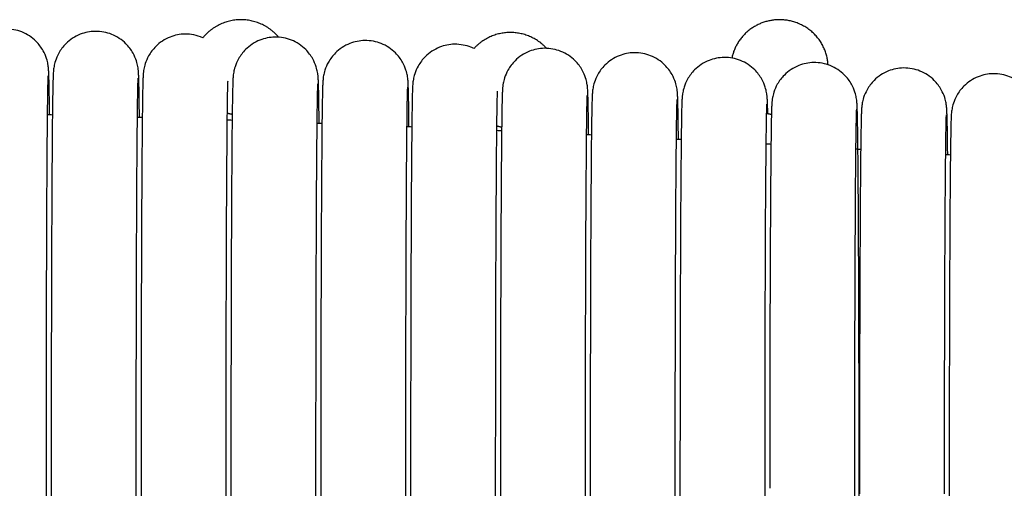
# Model space of a CAD drawing. Header units: millimetres. Extents: x -31695 to -19845, y -5614 to 7253.
# Tile 413 of 432: x -22166 to -22126, y 5534 to 5553. Entities that reach past the tile are written whole.
import ezdxf

# ---------------------------------------------------------------- set-up
doc = ezdxf.new("R2010")
doc.units = ezdxf.units.MM
doc.layers.add('2d', color=7, linetype='Continuous', true_color=0x000000)

msp = doc.modelspace()

# ---------------------------------------------------------------- linework, layer by layer
at = {"layer": '2d', "linetype": 'Continuous', "lineweight": -3}
for points, weights, knots in [([(-22155.523, 5552.129), (-22156.123, 5552.848), (-22157.072, 5552.848), (-22158.036, 5552.848), (-22158.637, 5552.11)], [0.855718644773, 0.835746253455, 1, 0.833517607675, 0.856294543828], [0.7662981, 0.7662981, 0.7662981, 0.9424778, 0.9424778, 1.1210479, 1.1210479, 1.1210479]), ([(-22132.912, 5550.996), (-22133.013, 5552.848), (-22134.909, 5552.848), (-22136.552, 5552.848), (-22136.871, 5551.272)], [0.979000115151, 0.718012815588, 1, 0.746140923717, 0.932335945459], [0.6400164, 0.6400164, 0.6400164, 0.9424778, 0.9424778, 1.2147688, 1.2147688, 1.2147688]), ([(-22144.497, 5551.672), (-22145.093, 5552.323), (-22145.986, 5552.323), (-22146.887, 5552.323), (-22147.484, 5551.662)], [0.854187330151, 0.843918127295, 1, 0.842737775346, 0.854352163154], [0.7750633, 0.7750633, 0.7750633, 0.9424778, 0.9424778, 1.1111583, 1.1111583, 1.1111583])]:
    msp.add_rational_spline(points, weights, degree=2, knots=knots, dxfattribs=at)
for points, knots in [([(-22164.95, 5548.934), (-22164.953, 5549.195), (-22164.956, 5549.43), (-22164.964, 5550.021), (-22164.97, 5550.303), (-22164.978, 5550.578), (-22164.98, 5550.632), (-22164.985, 5550.731), (-22164.988, 5550.799), (-22164.997, 5550.892), (-22165.002, 5550.943), (-22165.029, 5551.09), (-22165.045, 5551.163), (-22165.107, 5551.356), (-22165.156, 5551.47), (-22165.291, 5551.712), (-22165.39, 5551.843), (-22165.503, 5551.956), (-22165.672, 5552.125), (-22165.874, 5552.258), (-22166.302, 5552.428), (-22166.521, 5552.469), (-22166.773, 5552.469), (-22166.983, 5552.465), (-22167.19, 5552.424), (-22167.608, 5552.258), (-22167.81, 5552.125), (-22167.979, 5551.956), (-22168.093, 5551.843), (-22168.191, 5551.712), (-22168.327, 5551.47), (-22168.376, 5551.356), (-22168.438, 5551.163), (-22168.454, 5551.09), (-22168.481, 5550.943), (-22168.485, 5550.892), (-22168.494, 5550.798), (-22168.498, 5550.73), (-22168.503, 5550.631), (-22168.505, 5550.577), (-22168.513, 5550.302), (-22168.518, 5550.02), (-22168.535, 5548.835), (-22168.546, 5547.642), (-22168.554, 5546.115), (-22168.571, 5543.151), (-22168.58, 5539.141), (-22168.58, 5534.968), (-22168.58, 5530.794), (-22168.571, 5526.784), (-22168.554, 5523.821), (-22168.546, 5522.295), (-22168.535, 5521.101), (-22168.518, 5519.917), (-22168.513, 5519.635), (-22168.505, 5519.361), (-22168.503, 5519.307), (-22168.498, 5519.208), (-22168.494, 5519.139), (-22168.485, 5519.046), (-22168.481, 5518.995), (-22168.454, 5518.848), (-22168.438, 5518.775), (-22168.376, 5518.582), (-22168.327, 5518.468), (-22168.191, 5518.226), (-22168.093, 5518.096), (-22167.979, 5517.982), (-22167.81, 5517.813), (-22167.608, 5517.68), (-22167.181, 5517.511), (-22166.962, 5517.469), (-22166.71, 5517.469), (-22166.5, 5517.473), (-22166.292, 5517.515), (-22165.874, 5517.68), (-22165.672, 5517.813), (-22165.503, 5517.982), (-22165.39, 5518.096), (-22165.291, 5518.226), (-22165.156, 5518.468), (-22165.107, 5518.582), (-22165.045, 5518.775), (-22165.029, 5518.848), (-22165.002, 5518.996), (-22164.997, 5519.047), (-22164.988, 5519.14), (-22164.984, 5519.208), (-22164.98, 5519.307), (-22164.978, 5519.361), (-22164.97, 5519.636), (-22164.964, 5519.918), (-22164.956, 5520.487), (-22164.953, 5520.695), (-22164.951, 5520.924)], [-37.03825, -37.03825, -37.03825, -37.03825, -35.348113, -35.348113, -32.257505, -32.257505, -31.248718, -31.248718, -30.435299, -30.435299, -29.931752, -29.931752, -29.585865, -29.585865, -29.18645, -29.18645, -28.655957, -28.655957, -28.655957, -27.934054, -27.934054, -27.237592, -27.237592, -27.237592, -26.604135, -26.604135, -25.882445, -25.882445, -25.882445, -25.353362, -25.353362, -24.955008, -24.955008, -24.61004, -24.61004, -24.104718, -24.104718, -23.292803, -23.292803, -22.283607, -22.283607, -19.191131, -19.191131, -12.698697, -12.698697, -12.698697, 0, 0, 0, 12.698698, 12.698698, 12.698698, 19.187054, 19.187054, 22.277662, 22.277662, 23.286449, 23.286449, 24.099868, 24.099868, 24.603415, 24.603415, 24.949302, 24.949302, 25.348717, 25.348717, 25.87921, 25.87921, 25.87921, 26.601113, 26.601113, 27.297575, 27.297575, 27.297575, 27.931032, 27.931032, 28.652722, 28.652722, 28.652722, 29.181805, 29.181805, 29.580159, 29.580159, 29.925127, 29.925127, 30.430449, 30.430449, 31.242364, 31.242364, 32.25156, 32.25156, 35.344036, 35.344036, 36.855599, 36.855599, 36.855599, 36.855599]), ([(-22161.251, 5548.831), (-22161.254, 5549.094), (-22161.257, 5549.331), (-22161.265, 5549.923), (-22161.271, 5550.205), (-22161.279, 5550.48), (-22161.281, 5550.534), (-22161.286, 5550.633), (-22161.29, 5550.701), (-22161.298, 5550.794), (-22161.303, 5550.845), (-22161.33, 5550.992), (-22161.346, 5551.065), (-22161.408, 5551.258), (-22161.457, 5551.372), (-22161.593, 5551.614), (-22161.691, 5551.745), (-22161.805, 5551.858), (-22161.973, 5552.027), (-22162.176, 5552.16), (-22162.603, 5552.33), (-22162.822, 5552.371), (-22163.074, 5552.371), (-22163.284, 5552.367), (-22163.492, 5552.326), (-22163.91, 5552.16), (-22164.112, 5552.027), (-22164.281, 5551.858), (-22164.394, 5551.745), (-22164.493, 5551.614), (-22164.628, 5551.372), (-22164.677, 5551.258), (-22164.739, 5551.065), (-22164.755, 5550.992), (-22164.782, 5550.844), (-22164.787, 5550.794), (-22164.796, 5550.7), (-22164.799, 5550.632), (-22164.804, 5550.533), (-22164.806, 5550.479), (-22164.814, 5550.204), (-22164.82, 5549.922), (-22164.837, 5548.737), (-22164.847, 5547.544), (-22164.856, 5546.017), (-22164.872, 5543.053), (-22164.882, 5539.043), (-22164.882, 5534.87)], [72.023126, 72.023126, 72.023126, 72.023126, 73.722221, 73.722221, 76.812828, 76.812828, 77.821616, 77.821616, 78.635035, 78.635035, 79.138582, 79.138582, 79.484469, 79.484469, 79.883884, 79.883884, 80.414377, 80.414377, 80.414377, 81.13628, 81.13628, 81.832742, 81.832742, 81.832742, 82.466199, 82.466199, 83.187889, 83.187889, 83.187889, 83.716972, 83.716972, 84.115326, 84.115326, 84.460294, 84.460294, 84.965616, 84.965616, 85.777531, 85.777531, 86.786727, 86.786727, 89.879203, 89.879203, 96.371637, 96.371637, 96.371637, 109.070334, 109.070334, 109.070334, 109.070334]), ([(-22158.637, 5552.11), (-22158.905, 5552.218), (-22159.124, 5552.259), (-22159.376, 5552.259), (-22159.586, 5552.255), (-22159.793, 5552.214), (-22160.211, 5552.048), (-22160.413, 5551.915), (-22160.582, 5551.746), (-22160.696, 5551.633), (-22160.794, 5551.502), (-22160.93, 5551.26), (-22160.979, 5551.146), (-22161.041, 5550.953), (-22161.057, 5550.88), (-22161.084, 5550.733), (-22161.088, 5550.682), (-22161.097, 5550.588), (-22161.101, 5550.52), (-22161.106, 5550.421), (-22161.108, 5550.367), (-22161.116, 5550.092), (-22161.121, 5549.81), (-22161.138, 5548.625), (-22161.149, 5547.432), (-22161.157, 5545.905), (-22161.174, 5542.941), (-22161.183, 5538.932), (-22161.183, 5534.758), (-22161.183, 5530.584), (-22161.174, 5526.574), (-22161.157, 5523.611), (-22161.149, 5522.085), (-22161.138, 5520.891), (-22161.121, 5519.707), (-22161.116, 5519.425), (-22161.108, 5519.151), (-22161.106, 5519.097), (-22161.101, 5518.998), (-22161.097, 5518.929), (-22161.088, 5518.836), (-22161.084, 5518.785), (-22161.057, 5518.638), (-22161.041, 5518.565), (-22160.979, 5518.372), (-22160.93, 5518.258), (-22160.794, 5518.016), (-22160.696, 5517.886), (-22160.582, 5517.772), (-22160.413, 5517.603), (-22160.211, 5517.47), (-22159.784, 5517.301), (-22159.565, 5517.259), (-22159.313, 5517.259), (-22159.103, 5517.263), (-22158.895, 5517.305), (-22158.621, 5517.413), (-22158.544, 5517.45), (-22158.471, 5517.493)], [-28.002198, -28.002198, -28.002198, -28.002198, -27.304891, -27.304891, -27.304891, -26.670664, -26.670664, -25.948098, -25.948098, -25.948098, -25.418372, -25.418372, -25.019535, -25.019535, -24.674148, -24.674148, -24.168212, -24.168212, -23.355312, -23.355312, -22.34489, -22.34489, -19.248659, -19.248659, -12.748342, -12.748342, -12.748342, -0.034226, -0.034226, -0.034226, 12.679891, 12.679891, 12.679891, 19.176125, 19.176125, 22.270485, 22.270485, 23.280498, 23.280498, 24.094905, 24.094905, 24.599063, 24.599063, 24.94537, 24.94537, 25.34527, 25.34527, 25.876407, 25.876407, 25.876407, 26.599187, 26.599187, 27.296494, 27.296494, 27.296494, 27.93072, 27.93072, 28.187796, 28.187796, 28.187796, 28.187796]), ([(-22153.855, 5548.585), (-22153.858, 5548.851), (-22153.861, 5549.091), (-22153.869, 5549.685), (-22153.875, 5549.967), (-22153.883, 5550.242), (-22153.885, 5550.296), (-22153.89, 5550.395), (-22153.893, 5550.463), (-22153.902, 5550.557), (-22153.907, 5550.607), (-22153.934, 5550.754), (-22153.95, 5550.827), (-22154.012, 5551.02), (-22154.061, 5551.135), (-22154.196, 5551.377), (-22154.295, 5551.507), (-22154.408, 5551.621), (-22154.577, 5551.789), (-22154.779, 5551.922), (-22155.207, 5552.092), (-22155.426, 5552.134), (-22155.678, 5552.133), (-22155.888, 5552.129), (-22156.095, 5552.088), (-22156.513, 5551.922), (-22156.716, 5551.789), (-22156.884, 5551.621), (-22156.998, 5551.507), (-22157.096, 5551.377), (-22157.232, 5551.135), (-22157.281, 5551.02), (-22157.343, 5550.827), (-22157.359, 5550.754), (-22157.386, 5550.607), (-22157.391, 5550.556), (-22157.399, 5550.463), (-22157.403, 5550.394), (-22157.408, 5550.295), (-22157.41, 5550.241), (-22157.418, 5549.967), (-22157.424, 5549.684), (-22157.441, 5548.5), (-22157.451, 5547.306), (-22157.459, 5545.779), (-22157.476, 5542.815), (-22157.486, 5538.806), (-22157.486, 5534.632)], [72.005267, 72.005267, 72.005267, 72.005267, 73.722221, 73.722221, 76.812828, 76.812828, 77.821616, 77.821616, 78.635035, 78.635035, 79.138582, 79.138582, 79.484469, 79.484469, 79.883884, 79.883884, 80.414377, 80.414377, 80.414377, 81.13628, 81.13628, 81.832742, 81.832742, 81.832742, 82.466199, 82.466199, 83.187889, 83.187889, 83.187889, 83.716972, 83.716972, 84.115326, 84.115326, 84.460294, 84.460294, 84.965616, 84.965616, 85.777531, 85.777531, 86.786727, 86.786727, 89.879203, 89.879203, 96.371637, 96.371637, 96.371637, 109.070334, 109.070334, 109.070334, 109.070334]), ([(-22150.158, 5548.442), (-22150.161, 5548.709), (-22150.163, 5548.95), (-22150.172, 5549.546), (-22150.177, 5549.828), (-22150.186, 5550.102), (-22150.188, 5550.156), (-22150.192, 5550.255), (-22150.196, 5550.323), (-22150.205, 5550.417), (-22150.209, 5550.468), (-22150.237, 5550.615), (-22150.253, 5550.688), (-22150.315, 5550.881), (-22150.363, 5550.995), (-22150.499, 5551.237), (-22150.597, 5551.367), (-22150.711, 5551.481), (-22150.88, 5551.65), (-22151.082, 5551.783), (-22151.51, 5551.952), (-22151.729, 5551.994), (-22151.98, 5551.994), (-22152.19, 5551.99), (-22152.398, 5551.948), (-22152.816, 5551.783), (-22153.018, 5551.65), (-22153.187, 5551.481), (-22153.301, 5551.367), (-22153.399, 5551.237), (-22153.535, 5550.995), (-22153.583, 5550.881), (-22153.645, 5550.688), (-22153.662, 5550.615), (-22153.689, 5550.467), (-22153.693, 5550.416), (-22153.702, 5550.323), (-22153.706, 5550.255), (-22153.711, 5550.156), (-22153.712, 5550.102), (-22153.721, 5549.827), (-22153.726, 5549.545), (-22153.743, 5548.36), (-22153.753, 5547.166), (-22153.762, 5545.64), (-22153.779, 5542.676), (-22153.788, 5538.666), (-22153.788, 5534.492)], [71.996859, 71.996859, 71.996859, 71.996859, 73.722221, 73.722221, 76.812828, 76.812828, 77.821616, 77.821616, 78.635035, 78.635035, 79.138582, 79.138582, 79.484469, 79.484469, 79.883884, 79.883884, 80.414377, 80.414377, 80.414377, 81.13628, 81.13628, 81.832742, 81.832742, 81.832742, 82.466199, 82.466199, 83.187889, 83.187889, 83.187889, 83.716972, 83.716972, 84.115326, 84.115326, 84.460294, 84.460294, 84.965616, 84.965616, 85.777531, 85.777531, 86.786727, 86.786727, 89.879203, 89.879203, 96.371637, 96.371637, 96.371637, 109.070334, 109.070334, 109.070334, 109.070334]), ([(-22147.484, 5551.663), (-22147.525, 5551.683), (-22147.566, 5551.701), (-22147.813, 5551.799), (-22148.032, 5551.84), (-22148.284, 5551.84), (-22148.494, 5551.836), (-22148.701, 5551.795), (-22149.119, 5551.629), (-22149.322, 5551.496), (-22149.49, 5551.328), (-22149.604, 5551.214), (-22149.702, 5551.083), (-22149.838, 5550.841), (-22149.887, 5550.727), (-22149.949, 5550.534), (-22149.965, 5550.461), (-22149.992, 5550.314), (-22149.997, 5550.263), (-22150.005, 5550.169), (-22150.009, 5550.101), (-22150.014, 5550.002), (-22150.016, 5549.948), (-22150.024, 5549.674), (-22150.03, 5549.391), (-22150.046, 5548.206), (-22150.057, 5547.013), (-22150.065, 5545.486), (-22150.082, 5542.522), (-22150.091, 5538.513), (-22150.091, 5534.339)], [81.000061, 81.000061, 81.000061, 81.000061, 81.13628, 81.13628, 81.832742, 81.832742, 81.832742, 82.466199, 82.466199, 83.187889, 83.187889, 83.187889, 83.716972, 83.716972, 84.115326, 84.115326, 84.460294, 84.460294, 84.965616, 84.965616, 85.777531, 85.777531, 86.786727, 86.786727, 89.879203, 89.879203, 96.371637, 96.371637, 96.371637, 109.070334, 109.070334, 109.070334, 109.070334]), ([(-22142.765, 5548.114), (-22142.768, 5548.384), (-22142.771, 5548.628), (-22142.779, 5549.225), (-22142.785, 5549.507), (-22142.793, 5549.781), (-22142.795, 5549.835), (-22142.799, 5549.934), (-22142.803, 5550.003), (-22142.812, 5550.096), (-22142.817, 5550.147), (-22142.844, 5550.294), (-22142.86, 5550.367), (-22142.922, 5550.56), (-22142.971, 5550.674), (-22143.106, 5550.916), (-22143.205, 5551.046), (-22143.318, 5551.16), (-22143.487, 5551.329), (-22143.689, 5551.462), (-22144.117, 5551.631), (-22144.336, 5551.673), (-22144.588, 5551.673), (-22144.797, 5551.669), (-22145.005, 5551.627), (-22145.423, 5551.462), (-22145.625, 5551.329), (-22145.794, 5551.16), (-22145.908, 5551.046), (-22146.006, 5550.916), (-22146.142, 5550.674), (-22146.191, 5550.56), (-22146.253, 5550.367), (-22146.269, 5550.294), (-22146.296, 5550.146), (-22146.3, 5550.095), (-22146.309, 5550.002), (-22146.313, 5549.934), (-22146.318, 5549.835), (-22146.32, 5549.781), (-22146.328, 5549.506), (-22146.333, 5549.224), (-22146.35, 5548.039), (-22146.361, 5546.845), (-22146.369, 5545.319), (-22146.386, 5542.355), (-22146.395, 5538.345), (-22146.395, 5534.171)], [71.981782, 71.981782, 71.981782, 71.981782, 73.722221, 73.722221, 76.812828, 76.812828, 77.821616, 77.821616, 78.635035, 78.635035, 79.138582, 79.138582, 79.484469, 79.484469, 79.883884, 79.883884, 80.414377, 80.414377, 80.414377, 81.13628, 81.13628, 81.832742, 81.832742, 81.832742, 82.466199, 82.466199, 83.187889, 83.187889, 83.187889, 83.716972, 83.716972, 84.115326, 84.115326, 84.460294, 84.460294, 84.965616, 84.965616, 85.777531, 85.777531, 86.786727, 86.786727, 89.879203, 89.879203, 96.371637, 96.371637, 96.371637, 109.070334, 109.070334, 109.070334, 109.070334]), ([(-22139.069, 5547.93), (-22139.072, 5548.201), (-22139.075, 5548.446), (-22139.084, 5549.044), (-22139.089, 5549.326), (-22139.097, 5549.6), (-22139.099, 5549.654), (-22139.104, 5549.753), (-22139.108, 5549.821), (-22139.117, 5549.915), (-22139.121, 5549.966), (-22139.148, 5550.112), (-22139.164, 5550.186), (-22139.226, 5550.378), (-22139.275, 5550.493), (-22139.411, 5550.735), (-22139.509, 5550.865), (-22139.623, 5550.979), (-22139.792, 5551.148), (-22139.994, 5551.281), (-22140.422, 5551.45), (-22140.64, 5551.492), (-22140.892, 5551.491), (-22141.102, 5551.488), (-22141.31, 5551.446), (-22141.728, 5551.281), (-22141.93, 5551.148), (-22142.099, 5550.979), (-22142.212, 5550.865), (-22142.311, 5550.735), (-22142.446, 5550.493), (-22142.495, 5550.378), (-22142.557, 5550.186), (-22142.573, 5550.112), (-22142.601, 5549.965), (-22142.605, 5549.914), (-22142.614, 5549.821), (-22142.618, 5549.753), (-22142.622, 5549.654), (-22142.624, 5549.599), (-22142.632, 5549.325), (-22142.638, 5549.043), (-22142.655, 5547.858), (-22142.665, 5546.664), (-22142.674, 5545.137), (-22142.69, 5542.174), (-22142.7, 5538.164), (-22142.7, 5533.99)], [71.975022, 71.975022, 71.975022, 71.975022, 73.722221, 73.722221, 76.812828, 76.812828, 77.821616, 77.821616, 78.635035, 78.635035, 79.138582, 79.138582, 79.484469, 79.484469, 79.883884, 79.883884, 80.414377, 80.414377, 80.414377, 81.13628, 81.13628, 81.832742, 81.832742, 81.832742, 82.466199, 82.466199, 83.187889, 83.187889, 83.187889, 83.716972, 83.716972, 84.115326, 84.115326, 84.460294, 84.460294, 84.965616, 84.965616, 85.777531, 85.777531, 86.786727, 86.786727, 89.879203, 89.879203, 96.371637, 96.371637, 96.371637, 109.070334, 109.070334, 109.070334, 109.070334]), ([(-22135.392, 5548.993), (-22135.395, 5549.126), (-22135.398, 5549.24), (-22135.403, 5549.405), (-22135.405, 5549.459), (-22135.409, 5549.558), (-22135.413, 5549.626), (-22135.422, 5549.72), (-22135.426, 5549.77), (-22135.454, 5549.917), (-22135.47, 5549.991), (-22135.532, 5550.183), (-22135.58, 5550.298), (-22135.716, 5550.54), (-22135.814, 5550.67), (-22135.928, 5550.784), (-22136.097, 5550.953), (-22136.299, 5551.086), (-22136.727, 5551.255), (-22136.945, 5551.297), (-22137.197, 5551.296), (-22137.407, 5551.293), (-22137.615, 5551.251), (-22138.033, 5551.086), (-22138.235, 5550.953), (-22138.404, 5550.784), (-22138.518, 5550.67), (-22138.616, 5550.54), (-22138.752, 5550.298), (-22138.8, 5550.183), (-22138.862, 5549.991), (-22138.878, 5549.917), (-22138.906, 5549.77), (-22138.91, 5549.719), (-22138.919, 5549.626), (-22138.923, 5549.558), (-22138.927, 5549.459), (-22138.929, 5549.404), (-22138.938, 5549.13), (-22138.943, 5548.847), (-22138.96, 5547.663), (-22138.97, 5546.469), (-22138.979, 5544.942), (-22138.996, 5541.979), (-22139.005, 5537.969), (-22139.005, 5533.795), (-22139.005, 5529.621), (-22138.996, 5525.612), (-22138.979, 5522.649), (-22138.97, 5521.122), (-22138.96, 5519.929), (-22138.943, 5518.745), (-22138.938, 5518.462), (-22138.929, 5518.188), (-22138.927, 5518.134), (-22138.923, 5518.035), (-22138.919, 5517.967), (-22138.91, 5517.873), (-22138.906, 5517.823), (-22138.878, 5517.676), (-22138.862, 5517.603), (-22138.8, 5517.41), (-22138.752, 5517.295), (-22138.616, 5517.053), (-22138.518, 5516.923), (-22138.404, 5516.809), (-22138.235, 5516.64), (-22138.033, 5516.508), (-22137.605, 5516.338), (-22137.387, 5516.296), (-22137.135, 5516.297), (-22136.925, 5516.3), (-22136.717, 5516.342), (-22136.299, 5516.508), (-22136.097, 5516.64), (-22135.928, 5516.809), (-22135.842, 5516.896), (-22135.764, 5516.992), (-22135.698, 5517.093)], [-33.710702, -33.710702, -33.710702, -33.710702, -32.257505, -32.257505, -31.248718, -31.248718, -30.435299, -30.435299, -29.931752, -29.931752, -29.585865, -29.585865, -29.18645, -29.18645, -28.655957, -28.655957, -28.655957, -27.934054, -27.934054, -27.237592, -27.237592, -27.237592, -26.604135, -26.604135, -25.882445, -25.882445, -25.882445, -25.353362, -25.353362, -24.955008, -24.955008, -24.61004, -24.61004, -24.104718, -24.104718, -23.292803, -23.292803, -22.283607, -22.283607, -19.191131, -19.191131, -12.698697, -12.698697, -12.698697, 0, 0, 0, 12.698698, 12.698698, 12.698698, 19.187054, 19.187054, 22.277662, 22.277662, 23.286449, 23.286449, 24.099868, 24.099868, 24.603415, 24.603415, 24.949302, 24.949302, 25.348717, 25.348717, 25.87921, 25.87921, 25.87921, 26.601113, 26.601113, 27.297575, 27.297575, 27.297575, 27.931032, 27.931032, 28.652722, 28.652722, 28.652722, 29.054683, 29.054683, 29.054683, 29.054683]), ([(-22131.641, 5526.867), (-22131.636, 5528.952), (-22131.633, 5531.245), (-22131.633, 5533.589), (-22131.633, 5537.763), (-22131.642, 5541.773), (-22131.659, 5544.736), (-22131.668, 5546.262), (-22131.678, 5547.455), (-22131.695, 5548.639), (-22131.7, 5548.922), (-22131.709, 5549.196), (-22131.711, 5549.25), (-22131.715, 5549.349), (-22131.719, 5549.417), (-22131.728, 5549.511), (-22131.732, 5549.562), (-22131.76, 5549.708), (-22131.776, 5549.782), (-22131.838, 5549.974), (-22131.886, 5550.089), (-22132.022, 5550.331), (-22132.12, 5550.461), (-22132.234, 5550.575), (-22132.403, 5550.744), (-22132.605, 5550.877), (-22133.033, 5551.046), (-22133.251, 5551.088), (-22133.503, 5551.087), (-22133.713, 5551.084), (-22133.921, 5551.042), (-22134.339, 5550.877), (-22134.541, 5550.744), (-22134.71, 5550.575), (-22134.824, 5550.461), (-22134.922, 5550.331), (-22135.058, 5550.089), (-22135.106, 5549.974), (-22135.168, 5549.782), (-22135.184, 5549.708), (-22135.212, 5549.561), (-22135.216, 5549.51), (-22135.225, 5549.417), (-22135.229, 5549.349), (-22135.233, 5549.25), (-22135.235, 5549.195), (-22135.244, 5548.921), (-22135.249, 5548.638), (-22135.266, 5547.454), (-22135.276, 5546.26), (-22135.285, 5544.733), (-22135.302, 5541.77), (-22135.311, 5537.76), (-22135.311, 5533.586)], [47.402398, 47.402398, 47.402398, 47.402398, 54.535167, 54.535167, 54.535167, 67.233865, 67.233865, 67.233865, 73.722221, 73.722221, 76.812828, 76.812828, 77.821616, 77.821616, 78.635035, 78.635035, 79.138582, 79.138582, 79.484469, 79.484469, 79.883884, 79.883884, 80.414377, 80.414377, 80.414377, 81.13628, 81.13628, 81.832742, 81.832742, 81.832742, 82.466199, 82.466199, 83.187889, 83.187889, 83.187889, 83.716972, 83.716972, 84.115326, 84.115326, 84.460294, 84.460294, 84.965616, 84.965616, 85.777531, 85.777531, 86.786727, 86.786727, 89.879203, 89.879203, 96.371637, 96.371637, 96.371637, 109.070334, 109.070334, 109.070334, 109.070334]), ([(-22127.987, 5547.294), (-22127.99, 5547.569), (-22127.993, 5547.816), (-22128.002, 5548.417), (-22128.007, 5548.699), (-22128.016, 5548.973), (-22128.017, 5549.027), (-22128.022, 5549.126), (-22128.026, 5549.195), (-22128.035, 5549.288), (-22128.039, 5549.339), (-22128.066, 5549.486), (-22128.083, 5549.559), (-22128.145, 5549.752), (-22128.193, 5549.866), (-22128.329, 5550.108), (-22128.427, 5550.238), (-22128.541, 5550.352), (-22128.71, 5550.521), (-22128.912, 5550.654), (-22129.34, 5550.823), (-22129.558, 5550.865), (-22129.81, 5550.865), (-22130.02, 5550.861), (-22130.228, 5550.819), (-22130.646, 5550.654), (-22130.848, 5550.521), (-22131.017, 5550.352), (-22131.131, 5550.238), (-22131.229, 5550.108), (-22131.365, 5549.866), (-22131.413, 5549.752), (-22131.475, 5549.559), (-22131.491, 5549.486), (-22131.519, 5549.338), (-22131.523, 5549.287), (-22131.532, 5549.194), (-22131.536, 5549.126), (-22131.54, 5549.027), (-22131.542, 5548.973), (-22131.551, 5548.698), (-22131.556, 5548.416), (-22131.573, 5547.231), (-22131.583, 5546.037), (-22131.592, 5544.511), (-22131.609, 5541.547), (-22131.618, 5537.537), (-22131.618, 5533.363)], [71.956658, 71.956658, 71.956658, 71.956658, 73.722221, 73.722221, 76.812828, 76.812828, 77.821616, 77.821616, 78.635035, 78.635035, 79.138582, 79.138582, 79.484469, 79.484469, 79.883884, 79.883884, 80.414377, 80.414377, 80.414377, 81.13628, 81.13628, 81.832742, 81.832742, 81.832742, 82.466199, 82.466199, 83.187889, 83.187889, 83.187889, 83.716972, 83.716972, 84.115326, 84.115326, 84.460294, 84.460294, 84.965616, 84.965616, 85.777531, 85.777531, 86.786727, 86.786727, 89.879203, 89.879203, 96.371637, 96.371637, 96.371637, 109.070334, 109.070334, 109.070334, 109.070334]), ([(-22125.138, 5550.349), (-22125.233, 5550.411), (-22125.335, 5550.463), (-22125.647, 5550.587), (-22125.866, 5550.628), (-22126.118, 5550.628), (-22126.328, 5550.624), (-22126.536, 5550.583), (-22126.954, 5550.417), (-22127.156, 5550.284), (-22127.325, 5550.115), (-22127.438, 5550.002), (-22127.537, 5549.871), (-22127.672, 5549.629), (-22127.721, 5549.515), (-22127.783, 5549.322), (-22127.799, 5549.249), (-22127.826, 5549.102), (-22127.831, 5549.051), (-22127.84, 5548.957), (-22127.843, 5548.889), (-22127.848, 5548.79), (-22127.85, 5548.736), (-22127.858, 5548.461), (-22127.864, 5548.179), (-22127.881, 5546.994), (-22127.891, 5545.801), (-22127.9, 5544.274), (-22127.916, 5541.31), (-22127.926, 5537.3), (-22127.926, 5533.127), (-22127.926, 5528.953), (-22127.916, 5524.943), (-22127.9, 5521.98), (-22127.891, 5520.454), (-22127.881, 5519.26), (-22127.864, 5518.076), (-22127.858, 5517.794), (-22127.85, 5517.52), (-22127.848, 5517.466), (-22127.843, 5517.367), (-22127.84, 5517.298), (-22127.831, 5517.205), (-22127.826, 5517.154), (-22127.799, 5517.007), (-22127.783, 5516.934), (-22127.721, 5516.741), (-22127.672, 5516.627), (-22127.537, 5516.385), (-22127.438, 5516.255), (-22127.325, 5516.141), (-22127.156, 5515.972), (-22126.954, 5515.839), (-22126.526, 5515.67), (-22126.307, 5515.628), (-22126.055, 5515.628), (-22125.845, 5515.632), (-22125.638, 5515.674), (-22125.22, 5515.839), (-22125.017, 5515.972), (-22124.849, 5516.141), (-22124.812, 5516.177), (-22124.777, 5516.216), (-22124.744, 5516.255)], [-28.280101, -28.280101, -28.280101, -28.280101, -27.934054, -27.934054, -27.237592, -27.237592, -27.237592, -26.604135, -26.604135, -25.882445, -25.882445, -25.882445, -25.353362, -25.353362, -24.955008, -24.955008, -24.61004, -24.61004, -24.104718, -24.104718, -23.292803, -23.292803, -22.283607, -22.283607, -19.191131, -19.191131, -12.698697, -12.698697, -12.698697, 0, 0, 0, 12.698698, 12.698698, 12.698698, 19.187054, 19.187054, 22.277662, 22.277662, 23.286449, 23.286449, 24.099868, 24.099868, 24.603415, 24.603415, 24.949302, 24.949302, 25.348717, 25.348717, 25.87921, 25.87921, 25.87921, 26.601113, 26.601113, 27.297575, 27.297575, 27.297575, 27.931032, 27.931032, 28.652722, 28.652722, 28.652722, 28.822769, 28.822769, 28.822769, 28.822769]), ([(-22165.08, 5534.968), (-22165.08, 5539.134), (-22165.071, 5543.141), (-22165.054, 5546.095), (-22165.044, 5547.853), (-22165.032, 5549.181), (-22165.014, 5550.225), (-22165.007, 5550.448), (-22165.002, 5550.546)], [0, 0, 0, 0, 12.967343, 12.967343, 12.967343, 20.739773, 20.739773, 23.783996, 23.783996, 23.783996, 23.783996]), ([(-22161.382, 5534.87), (-22161.382, 5539.036), (-22161.372, 5543.043), (-22161.356, 5545.997), (-22161.346, 5547.755), (-22161.333, 5549.083), (-22161.315, 5550.127), (-22161.309, 5550.35), (-22161.304, 5550.448)], [0, 0, 0, 0, 12.967343, 12.967343, 12.967343, 20.739773, 20.739773, 23.783996, 23.783996, 23.783996, 23.783996]), ([(-22157.683, 5534.758), (-22157.683, 5538.924), (-22157.674, 5542.931), (-22157.657, 5545.885), (-22157.647, 5547.643), (-22157.635, 5548.971), (-22157.617, 5550.015), (-22157.61, 5550.238), (-22157.606, 5550.337)], [0, 0, 0, 0, 12.967343, 12.967343, 12.967343, 20.739773, 20.739773, 23.783996, 23.783996, 23.783996, 23.783996]), ([(-22153.986, 5534.632), (-22153.986, 5538.799), (-22153.976, 5542.805), (-22153.959, 5545.759), (-22153.95, 5547.517), (-22153.937, 5548.846), (-22153.919, 5549.889), (-22153.913, 5550.112), (-22153.908, 5550.211)], [0, 0, 0, 0, 12.967343, 12.967343, 12.967343, 20.739773, 20.739773, 23.783996, 23.783996, 23.783996, 23.783996]), ([(-22150.288, 5534.492), (-22150.288, 5538.659), (-22150.279, 5542.666), (-22150.262, 5545.62), (-22150.252, 5547.378), (-22150.24, 5548.706), (-22150.222, 5549.75), (-22150.215, 5549.973), (-22150.21, 5550.071)], [0, 0, 0, 0, 12.967343, 12.967343, 12.967343, 20.739773, 20.739773, 23.783996, 23.783996, 23.783996, 23.783996]), ([(-22146.591, 5534.339), (-22146.591, 5538.506), (-22146.582, 5542.512), (-22146.565, 5545.466), (-22146.555, 5547.224), (-22146.543, 5548.552), (-22146.525, 5549.596), (-22146.518, 5549.819), (-22146.514, 5549.918)], [0, 0, 0, 0, 12.967343, 12.967343, 12.967343, 20.739773, 20.739773, 23.783996, 23.783996, 23.783996, 23.783996]), ([(-22142.895, 5534.171), (-22142.895, 5538.338), (-22142.886, 5542.345), (-22142.869, 5545.299), (-22142.859, 5547.057), (-22142.847, 5548.385), (-22142.829, 5549.429), (-22142.822, 5549.652), (-22142.817, 5549.75)], [0, 0, 0, 0, 12.967343, 12.967343, 12.967343, 20.739773, 20.739773, 23.783996, 23.783996, 23.783996, 23.783996]), ([(-22139.2, 5533.99), (-22139.2, 5538.157), (-22139.19, 5542.164), (-22139.174, 5545.118), (-22139.164, 5546.876), (-22139.151, 5548.204), (-22139.133, 5549.248), (-22139.127, 5549.471), (-22139.122, 5549.569)], [0, 0, 0, 0, 12.967343, 12.967343, 12.967343, 20.739773, 20.739773, 23.783996, 23.783996, 23.783996, 23.783996]), ([(-22135.505, 5533.795), (-22135.505, 5537.962), (-22135.496, 5541.969), (-22135.479, 5544.923), (-22135.469, 5546.681), (-22135.457, 5548.009), (-22135.438, 5549.052), (-22135.432, 5549.276), (-22135.427, 5549.374)], [0, 0, 0, 0, 12.967343, 12.967343, 12.967343, 20.739773, 20.739773, 23.783996, 23.783996, 23.783996, 23.783996]), ([(-22131.811, 5533.586), (-22131.811, 5537.753), (-22131.802, 5541.76), (-22131.785, 5544.714), (-22131.775, 5546.472), (-22131.763, 5547.8), (-22131.744, 5548.843), (-22131.738, 5549.067), (-22131.733, 5549.165)], [0, 0, 0, 0, 12.967343, 12.967343, 12.967343, 20.739773, 20.739773, 23.783996, 23.783996, 23.783996, 23.783996]), ([(-22128.118, 5533.363), (-22128.118, 5537.53), (-22128.109, 5541.537), (-22128.092, 5544.491), (-22128.082, 5546.249), (-22128.07, 5547.577), (-22128.051, 5548.621), (-22128.045, 5548.844), (-22128.04, 5548.942)], [0, 0, 0, 0, 12.967343, 12.967343, 12.967343, 20.739773, 20.739773, 23.783996, 23.783996, 23.783996, 23.783996]), ([(-22165.002, 5519.392), (-22165.005, 5519.44), (-22165.007, 5519.483), (-22165.012, 5519.644), (-22165.015, 5519.806), (-22165.032, 5520.756), (-22165.044, 5522.083), (-22165.054, 5523.841), (-22165.071, 5526.794), (-22165.08, 5530.801), (-22165.08, 5534.968)], [3.382838, 3.382838, 3.382838, 3.382838, 4.385952, 4.385952, 6.466044, 6.466044, 14.246477, 14.246477, 14.246477, 27.20762, 27.20762, 27.20762, 27.20762]), ([(-22164.882, 5534.87), (-22164.882, 5530.696), (-22164.872, 5526.686), (-22164.856, 5523.723), (-22164.847, 5522.197), (-22164.837, 5521.003), (-22164.82, 5519.819), (-22164.814, 5519.537), (-22164.806, 5519.263), (-22164.804, 5519.209), (-22164.799, 5519.11), (-22164.796, 5519.041), (-22164.787, 5518.948), (-22164.782, 5518.897), (-22164.755, 5518.75), (-22164.739, 5518.677), (-22164.677, 5518.484), (-22164.628, 5518.37), (-22164.493, 5518.128), (-22164.394, 5517.998), (-22164.281, 5517.884), (-22164.112, 5517.715), (-22163.91, 5517.582), (-22163.482, 5517.413), (-22163.263, 5517.371), (-22163.011, 5517.371), (-22162.801, 5517.375), (-22162.594, 5517.417), (-22162.176, 5517.582), (-22161.973, 5517.715), (-22161.805, 5517.884), (-22161.691, 5517.998), (-22161.593, 5518.128), (-22161.457, 5518.37), (-22161.408, 5518.484), (-22161.346, 5518.677), (-22161.33, 5518.75), (-22161.303, 5518.898), (-22161.298, 5518.949), (-22161.29, 5519.042), (-22161.286, 5519.11), (-22161.281, 5519.209), (-22161.279, 5519.263), (-22161.271, 5519.538), (-22161.265, 5519.82), (-22161.257, 5520.387), (-22161.255, 5520.593), (-22161.252, 5520.818)], [0, 0, 0, 0, 12.698698, 12.698698, 12.698698, 19.187054, 19.187054, 22.277662, 22.277662, 23.286449, 23.286449, 24.099868, 24.099868, 24.603415, 24.603415, 24.949302, 24.949302, 25.348717, 25.348717, 25.87921, 25.87921, 25.87921, 26.601113, 26.601113, 27.297575, 27.297575, 27.297575, 27.931032, 27.931032, 28.652722, 28.652722, 28.652722, 29.181805, 29.181805, 29.580159, 29.580159, 29.925127, 29.925127, 30.430449, 30.430449, 31.242364, 31.242364, 32.25156, 32.25156, 35.344036, 35.344036, 36.839441, 36.839441, 36.839441, 36.839441]), ([(-22161.304, 5519.294), (-22161.306, 5519.342), (-22161.308, 5519.385), (-22161.313, 5519.546), (-22161.317, 5519.708), (-22161.333, 5520.657), (-22161.346, 5521.985), (-22161.356, 5523.743), (-22161.372, 5526.696), (-22161.382, 5530.703), (-22161.382, 5534.87)], [3.382838, 3.382838, 3.382838, 3.382838, 4.385952, 4.385952, 6.466044, 6.466044, 14.246477, 14.246477, 14.246477, 27.20762, 27.20762, 27.20762, 27.20762]), ([(-22157.606, 5519.182), (-22157.608, 5519.23), (-22157.61, 5519.273), (-22157.615, 5519.434), (-22157.618, 5519.596), (-22157.635, 5520.546), (-22157.647, 5521.873), (-22157.657, 5523.631), (-22157.674, 5526.584), (-22157.683, 5530.591), (-22157.683, 5534.758)], [3.382838, 3.382838, 3.382838, 3.382838, 4.385952, 4.385952, 6.466044, 6.466044, 14.246477, 14.246477, 14.246477, 27.20762, 27.20762, 27.20762, 27.20762]), ([(-22157.486, 5534.632), (-22157.486, 5530.458), (-22157.476, 5526.448), (-22157.459, 5523.485), (-22157.451, 5521.959), (-22157.441, 5520.766), (-22157.424, 5519.582), (-22157.418, 5519.299), (-22157.41, 5519.025), (-22157.408, 5518.971), (-22157.403, 5518.872), (-22157.399, 5518.804), (-22157.391, 5518.71), (-22157.386, 5518.66), (-22157.359, 5518.513), (-22157.343, 5518.439), (-22157.281, 5518.247), (-22157.232, 5518.132), (-22157.096, 5517.89), (-22156.998, 5517.76), (-22156.884, 5517.646), (-22156.716, 5517.477), (-22156.513, 5517.344), (-22156.086, 5517.175), (-22155.867, 5517.133), (-22155.615, 5517.134), (-22155.405, 5517.137), (-22155.198, 5517.179), (-22154.779, 5517.344), (-22154.577, 5517.477), (-22154.408, 5517.646), (-22154.295, 5517.76), (-22154.196, 5517.89), (-22154.061, 5518.132), (-22154.012, 5518.247), (-22153.95, 5518.439), (-22153.934, 5518.513), (-22153.907, 5518.66), (-22153.902, 5518.711), (-22153.893, 5518.804), (-22153.89, 5518.872), (-22153.885, 5518.971), (-22153.883, 5519.026), (-22153.875, 5519.3), (-22153.869, 5519.583), (-22153.861, 5520.145), (-22153.859, 5520.346), (-22153.856, 5520.566)], [0, 0, 0, 0, 12.698698, 12.698698, 12.698698, 19.187054, 19.187054, 22.277662, 22.277662, 23.286449, 23.286449, 24.099868, 24.099868, 24.603415, 24.603415, 24.949302, 24.949302, 25.348717, 25.348717, 25.87921, 25.87921, 25.87921, 26.601113, 26.601113, 27.297575, 27.297575, 27.297575, 27.931032, 27.931032, 28.652722, 28.652722, 28.652722, 29.181805, 29.181805, 29.580159, 29.580159, 29.925127, 29.925127, 30.430449, 30.430449, 31.242364, 31.242364, 32.25156, 32.25156, 35.344036, 35.344036, 36.805692, 36.805692, 36.805692, 36.805692]), ([(-22153.908, 5519.056), (-22153.91, 5519.104), (-22153.912, 5519.147), (-22153.917, 5519.309), (-22153.92, 5519.47), (-22153.937, 5520.42), (-22153.95, 5521.747), (-22153.959, 5523.505), (-22153.976, 5526.459), (-22153.986, 5530.465), (-22153.986, 5534.632)], [3.382838, 3.382838, 3.382838, 3.382838, 4.385952, 4.385952, 6.466044, 6.466044, 14.246477, 14.246477, 14.246477, 27.20762, 27.20762, 27.20762, 27.20762]), ([(-22153.788, 5534.492), (-22153.788, 5530.318), (-22153.779, 5526.309), (-22153.762, 5523.346), (-22153.753, 5521.819), (-22153.743, 5520.626), (-22153.726, 5519.442), (-22153.721, 5519.16), (-22153.712, 5518.885), (-22153.711, 5518.831), (-22153.706, 5518.732), (-22153.702, 5518.664), (-22153.693, 5518.571), (-22153.689, 5518.52), (-22153.662, 5518.373), (-22153.645, 5518.3), (-22153.583, 5518.107), (-22153.535, 5517.993), (-22153.399, 5517.751), (-22153.301, 5517.62), (-22153.187, 5517.507), (-22153.018, 5517.338), (-22152.816, 5517.205), (-22152.388, 5517.035), (-22152.17, 5516.994), (-22151.918, 5516.994), (-22151.708, 5516.998), (-22151.5, 5517.039), (-22151.082, 5517.205), (-22150.88, 5517.338), (-22150.711, 5517.507), (-22150.597, 5517.62), (-22150.499, 5517.751), (-22150.363, 5517.993), (-22150.315, 5518.107), (-22150.253, 5518.3), (-22150.237, 5518.373), (-22150.209, 5518.52), (-22150.205, 5518.571), (-22150.196, 5518.665), (-22150.192, 5518.733), (-22150.188, 5518.832), (-22150.186, 5518.886), (-22150.177, 5519.16), (-22150.172, 5519.443), (-22150.164, 5520.004), (-22150.161, 5520.201), (-22150.159, 5520.418)], [0, 0, 0, 0, 12.698698, 12.698698, 12.698698, 19.187054, 19.187054, 22.277662, 22.277662, 23.286449, 23.286449, 24.099868, 24.099868, 24.603415, 24.603415, 24.949302, 24.949302, 25.348717, 25.348717, 25.87921, 25.87921, 25.87921, 26.601113, 26.601113, 27.297575, 27.297575, 27.297575, 27.931032, 27.931032, 28.652722, 28.652722, 28.652722, 29.181805, 29.181805, 29.580159, 29.580159, 29.925127, 29.925127, 30.430449, 30.430449, 31.242364, 31.242364, 32.25156, 32.25156, 35.344036, 35.344036, 36.788095, 36.788095, 36.788095, 36.788095]), ([(-22150.21, 5518.916), (-22150.213, 5518.964), (-22150.215, 5519.007), (-22150.219, 5519.169), (-22150.223, 5519.33), (-22150.24, 5520.28), (-22150.252, 5521.608), (-22150.262, 5523.366), (-22150.279, 5526.319), (-22150.288, 5530.325), (-22150.288, 5534.492)], [3.382838, 3.382838, 3.382838, 3.382838, 4.385952, 4.385952, 6.466044, 6.466044, 14.246477, 14.246477, 14.246477, 27.20762, 27.20762, 27.20762, 27.20762]), ([(-22150.091, 5534.339), (-22150.091, 5530.165), (-22150.082, 5526.155), (-22150.065, 5523.192), (-22150.057, 5521.666), (-22150.046, 5520.472), (-22150.03, 5519.288), (-22150.024, 5519.006), (-22150.016, 5518.732), (-22150.014, 5518.678), (-22150.009, 5518.579), (-22150.005, 5518.511), (-22149.996, 5518.417), (-22149.992, 5518.366), (-22149.965, 5518.219), (-22149.949, 5518.146), (-22149.887, 5517.953), (-22149.838, 5517.839), (-22149.702, 5517.597), (-22149.604, 5517.467), (-22149.49, 5517.353), (-22149.322, 5517.184), (-22149.119, 5517.051), (-22148.692, 5516.882), (-22148.473, 5516.84), (-22148.221, 5516.84), (-22148.011, 5516.844), (-22147.803, 5516.886), (-22147.555, 5516.984), (-22147.503, 5517.008), (-22147.452, 5517.034)], [0, 0, 0, 0, 12.698698, 12.698698, 12.698698, 19.187054, 19.187054, 22.277662, 22.277662, 23.286449, 23.286449, 24.099868, 24.099868, 24.603415, 24.603415, 24.949302, 24.949302, 25.348717, 25.348717, 25.87921, 25.87921, 25.87921, 26.601113, 26.601113, 27.297575, 27.297575, 27.297575, 27.931032, 27.931032, 28.103832, 28.103832, 28.103832, 28.103832]), ([(-22146.514, 5518.763), (-22146.516, 5518.811), (-22146.518, 5518.854), (-22146.523, 5519.015), (-22146.526, 5519.177), (-22146.543, 5520.127), (-22146.555, 5521.454), (-22146.565, 5523.212), (-22146.582, 5526.165), (-22146.591, 5530.172), (-22146.591, 5534.339)], [3.382838, 3.382838, 3.382838, 3.382838, 4.385952, 4.385952, 6.466044, 6.466044, 14.246477, 14.246477, 14.246477, 27.20762, 27.20762, 27.20762, 27.20762]), ([(-22146.395, 5534.171), (-22146.395, 5529.997), (-22146.386, 5525.988), (-22146.369, 5523.025), (-22146.361, 5521.498), (-22146.35, 5520.305), (-22146.333, 5519.121), (-22146.328, 5518.839), (-22146.32, 5518.564), (-22146.318, 5518.51), (-22146.313, 5518.411), (-22146.309, 5518.343), (-22146.3, 5518.25), (-22146.296, 5518.199), (-22146.269, 5518.052), (-22146.253, 5517.979), (-22146.191, 5517.786), (-22146.142, 5517.672), (-22146.006, 5517.43), (-22145.908, 5517.299), (-22145.794, 5517.186), (-22145.625, 5517.017), (-22145.423, 5516.884), (-22144.995, 5516.714), (-22144.777, 5516.673), (-22144.525, 5516.673), (-22144.315, 5516.677), (-22144.107, 5516.718), (-22143.689, 5516.884), (-22143.487, 5517.017), (-22143.318, 5517.186), (-22143.205, 5517.299), (-22143.106, 5517.43), (-22142.971, 5517.672), (-22142.922, 5517.786), (-22142.86, 5517.979), (-22142.844, 5518.052), (-22142.816, 5518.2), (-22142.812, 5518.25), (-22142.803, 5518.344), (-22142.799, 5518.412), (-22142.795, 5518.511), (-22142.793, 5518.565), (-22142.784, 5518.84), (-22142.779, 5519.122), (-22142.771, 5519.678), (-22142.769, 5519.871), (-22142.766, 5520.081)], [0, 0, 0, 0, 12.698698, 12.698698, 12.698698, 19.187054, 19.187054, 22.277662, 22.277662, 23.286449, 23.286449, 24.099868, 24.099868, 24.603415, 24.603415, 24.949302, 24.949302, 25.348717, 25.348717, 25.87921, 25.87921, 25.87921, 26.601113, 26.601113, 27.297575, 27.297575, 27.297575, 27.931032, 27.931032, 28.652722, 28.652722, 28.652722, 29.181805, 29.181805, 29.580159, 29.580159, 29.925127, 29.925127, 30.430449, 30.430449, 31.242364, 31.242364, 32.25156, 32.25156, 35.344036, 35.344036, 36.751436, 36.751436, 36.751436, 36.751436]), ([(-22142.817, 5518.596), (-22142.82, 5518.644), (-22142.822, 5518.686), (-22142.827, 5518.848), (-22142.83, 5519.009), (-22142.847, 5519.959), (-22142.859, 5521.287), (-22142.869, 5523.045), (-22142.886, 5525.998), (-22142.895, 5530.004), (-22142.895, 5534.171)], [3.382838, 3.382838, 3.382838, 3.382838, 4.385952, 4.385952, 6.466044, 6.466044, 14.246477, 14.246477, 14.246477, 27.20762, 27.20762, 27.20762, 27.20762]), ([(-22142.7, 5533.99), (-22142.7, 5529.816), (-22142.69, 5525.807), (-22142.674, 5522.844), (-22142.665, 5521.317), (-22142.655, 5520.124), (-22142.638, 5518.94), (-22142.632, 5518.658), (-22142.624, 5518.383), (-22142.622, 5518.329), (-22142.617, 5518.23), (-22142.614, 5518.162), (-22142.605, 5518.068), (-22142.6, 5518.018), (-22142.573, 5517.871), (-22142.557, 5517.798), (-22142.495, 5517.605), (-22142.446, 5517.491), (-22142.311, 5517.248), (-22142.212, 5517.118), (-22142.099, 5517.004), (-22141.93, 5516.836), (-22141.728, 5516.703), (-22141.3, 5516.533), (-22141.081, 5516.492), (-22140.829, 5516.492), (-22140.619, 5516.496), (-22140.412, 5516.537), (-22139.994, 5516.703), (-22139.792, 5516.836), (-22139.623, 5517.004), (-22139.509, 5517.118), (-22139.411, 5517.248), (-22139.275, 5517.491), (-22139.226, 5517.605), (-22139.164, 5517.798), (-22139.148, 5517.871), (-22139.121, 5518.018), (-22139.117, 5518.069), (-22139.108, 5518.162), (-22139.104, 5518.231), (-22139.099, 5518.33), (-22139.097, 5518.384), (-22139.089, 5518.658), (-22139.084, 5518.941), (-22139.076, 5519.495), (-22139.073, 5519.684), (-22139.071, 5519.891)], [0, 0, 0, 0, 12.698698, 12.698698, 12.698698, 19.187054, 19.187054, 22.277662, 22.277662, 23.286449, 23.286449, 24.099868, 24.099868, 24.603415, 24.603415, 24.949302, 24.949302, 25.348717, 25.348717, 25.87921, 25.87921, 25.87921, 26.601113, 26.601113, 27.297575, 27.297575, 27.297575, 27.931032, 27.931032, 28.652722, 28.652722, 28.652722, 29.181805, 29.181805, 29.580159, 29.580159, 29.925127, 29.925127, 30.430449, 30.430449, 31.242364, 31.242364, 32.25156, 32.25156, 35.344036, 35.344036, 36.732367, 36.732367, 36.732367, 36.732367]), ([(-22139.122, 5518.414), (-22139.125, 5518.462), (-22139.126, 5518.505), (-22139.131, 5518.667), (-22139.135, 5518.828), (-22139.151, 5519.778), (-22139.164, 5521.106), (-22139.174, 5522.863), (-22139.19, 5525.817), (-22139.2, 5529.823), (-22139.2, 5533.99)], [3.382838, 3.382838, 3.382838, 3.382838, 4.385952, 4.385952, 6.466044, 6.466044, 14.246477, 14.246477, 14.246477, 27.20762, 27.20762, 27.20762, 27.20762]), ([(-22135.427, 5518.219), (-22135.43, 5518.267), (-22135.431, 5518.31), (-22135.436, 5518.472), (-22135.44, 5518.633), (-22135.457, 5519.583), (-22135.469, 5520.911), (-22135.479, 5522.668), (-22135.496, 5525.622), (-22135.505, 5529.628), (-22135.505, 5533.795)], [3.382838, 3.382838, 3.382838, 3.382838, 4.385952, 4.385952, 6.466044, 6.466044, 14.246477, 14.246477, 14.246477, 27.20762, 27.20762, 27.20762, 27.20762]), ([(-22131.733, 5518.01), (-22131.736, 5518.058), (-22131.737, 5518.101), (-22131.742, 5518.263), (-22131.746, 5518.424), (-22131.763, 5519.374), (-22131.775, 5520.702), (-22131.785, 5522.459), (-22131.802, 5525.413), (-22131.811, 5529.419), (-22131.811, 5533.586)], [3.382838, 3.382838, 3.382838, 3.382838, 4.385952, 4.385952, 6.466044, 6.466044, 14.246477, 14.246477, 14.246477, 27.20762, 27.20762, 27.20762, 27.20762])]:
    msp.add_open_spline(points, degree=3, knots=knots, dxfattribs=at)
for points, weights in [([(-22157.632, 5549.013), (-22157.534, 5548.985), (-22157.434, 5548.967)], [0.909569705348, 0.921633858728, 0.936296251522]), ([(-22135.439, 5549.005), (-22135.341, 5548.979), (-22135.242, 5548.962)], [0.913312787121, 0.925677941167, 0.94060163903]), ([(-22146.542, 5548.486), (-22146.444, 5548.459), (-22146.344, 5548.441)], [0.910173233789, 0.92221120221, 0.936808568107])]:
    msp.add_rational_spline(points, weights, degree=2, dxfattribs=at)
for points in [[(-22164.833, 5548.931), (-22164.899, 5548.932), (-22164.966, 5548.934), (-22165.033, 5548.936)], [(-22161.135, 5548.828), (-22161.201, 5548.83), (-22161.268, 5548.832), (-22161.334, 5548.834)], [(-22157.437, 5548.711), (-22157.503, 5548.713), (-22157.569, 5548.716), (-22157.635, 5548.718)], [(-22153.739, 5548.581), (-22153.805, 5548.583), (-22153.872, 5548.586), (-22153.938, 5548.588)], [(-22150.043, 5548.437), (-22150.109, 5548.44), (-22150.175, 5548.443), (-22150.241, 5548.445)], [(-22146.346, 5548.28), (-22146.412, 5548.283), (-22146.478, 5548.285), (-22146.544, 5548.288)], [(-22142.65, 5548.108), (-22142.716, 5548.112), (-22142.782, 5548.115), (-22142.848, 5548.118)], [(-22138.956, 5547.924), (-22139.021, 5547.927), (-22139.087, 5547.93), (-22139.152, 5547.934)], [(-22135.262, 5547.725), (-22135.327, 5547.729), (-22135.392, 5547.732), (-22135.457, 5547.736)], [(-22131.568, 5547.513), (-22131.633, 5547.517), (-22131.698, 5547.521), (-22131.763, 5547.525)], [(-22127.876, 5547.287), (-22127.941, 5547.291), (-22128.005, 5547.295), (-22128.07, 5547.299)]]:
    msp.add_open_spline(points, degree=3, dxfattribs=at)

doc.saveas('drawing.dxf')
